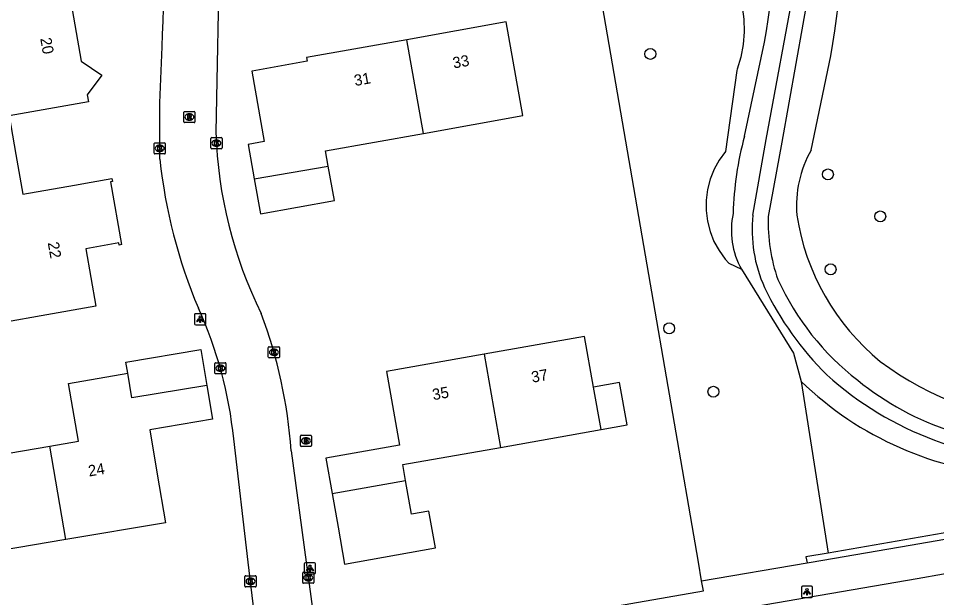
# Model space of a CAD drawing. Extents: x 162880 to 165536, y 384011 to 385179.
# Drawn here: x 164157.2 to 164239.5, y 384746.8 to 384798.8 of the extents above; entities that cross this region are included whole.
import ezdxf

# ---------------------------------------------------------------- set-up
doc = ezdxf.new("R2010")
doc.units = 0
for name, color, linetype in [('IMGEO_Boom', 7, 'Continuous'), ('IMGEO_Brandkraan', 7, 'Continuous'), ('IMGEO_Groenvoorziening', 7, 'Continuous'), ('IMGEO_Kolk', 7, 'Continuous'), ('IMGEO_Lichtpunt', 7, 'Continuous'), ('IMGEO_Pand', 7, 'Continuous'), ('IMGEO_Pand_nummerreeks', 7, 'Continuous'), ('IMGEO_Rijbaan_lokaal_gesloten', 7, 'Continuous'), ('IMGEO_Rijbaan_lokaal_open', 7, 'Continuous'), ('IMGEO_Rioolput', 7, 'Continuous'), ('IMGEO_Verkeerseiland_open', 7, 'Continuous'), ('IMGEO_Voetpad_gesloten', 7, 'Continuous'), ('IMGEO_Voetpad_open', 7, 'Continuous')]:
    doc.layers.add(name, color=color, linetype=linetype)

msp = doc.modelspace()

# ---------------------------------------------------------------- linework, layer by layer
at = {"layer": 'IMGEO_Boom'}
for centre in [(164213.836, 384795.567), (164229.761, 384784.762), (164234.45, 384781), (164229.999, 384776.255), (164215.522, 384770.966), (164219.489, 384765.282)]:
    msp.add_circle(centre, 0.489, dxfattribs=at)
at = {"layer": 'IMGEO_Brandkraan'}
for p, q in [((164182.455, 384760.455), (164182.455, 384761.307)), ((164182.53, 384761.381), (164183.382, 384761.381)), ((164182.943, 384761.161), (164182.968, 384761.161)), ((164183.456, 384761.307), (164183.456, 384760.455)), ((164183.382, 384760.381), (164182.53, 384760.381)), ((164182.966, 384760.601), (164182.941, 384760.601))]:
    msp.add_line(p, q, dxfattribs=at)
for points in [[(164182.455, 384760.455), (164182.455, 384761.307)], [(164182.53, 384761.381), (164183.382, 384761.381)], [(164182.803, 384761.081), (164182.803, 384760.681), (164183.016, 384760.681)], [(164183.034, 384761.081), (164182.803, 384761.081)], [(164182.982, 384761), (164182.928, 384761), (164182.928, 384760.924)], [(164182.928, 384760.924), (164182.981, 384760.924)], [(164182.99, 384760.848), (164182.928, 384760.848), (164182.928, 384760.767)], [(164182.928, 384760.767), (164182.99, 384760.767)], [(164183.456, 384761.307), (164183.456, 384760.455)], [(164183.382, 384760.381), (164182.53, 384760.381)]]:
    msp.add_lwpolyline(points, dxfattribs=at)
for centre, radius, start, end in [((164182.532, 384761.305), 0.0765, 91.55205, 178.44795), ((164182.532, 384761.305), 0.0765, 91.55205, 178.44795), ((164182.983, 384760.962), 0.0379, 267.82845, 90.93552), ((164182.991, 384760.807), 0.0404, 269.87594, 90.50774), ((164183.022, 384760.932), 0.251, 268.66757, 293.53466), ((164183.038, 384760.936), 0.145, 59.4692, 91.53667), ((164183.063, 384760.983), 0.0922, 285.51372, 58.15012), ((164183.068, 384760.791), 0.105, 301.31148, 78.98903), ((164183.38, 384761.305), 0.0765, 1.55205, 88.44795), ((164183.38, 384761.305), 0.0765, 1.55205, 88.44795), ((164182.532, 384760.457), 0.0765, 181.55205, 268.44795), ((164182.532, 384760.457), 0.0765, 181.55205, 268.44795), ((164183.38, 384760.457), 0.0765, 271.55205, 358.44795), ((164183.38, 384760.457), 0.0765, 271.55205, 358.44795)]:
    msp.add_arc(centre, radius, start, end, dxfattribs=at)
for centre, major_axis, ratio, start_param, end_param in [((164182.942, 384760.881), (-0.387, 0.002), 0.722429, 4.712389, 7.853982), ((164182.967, 384760.881), (-0.39, 0.002), 0.717154, 1.570796, 4.712389)]:
    msp.add_ellipse(centre, major_axis=major_axis, ratio=ratio, start_param=start_param, end_param=end_param, dxfattribs=at)
at = {"layer": 'IMGEO_Groenvoorziening'}
for points in [[(164218.437, 384748.328), (164218.152, 384750), (164213.554, 384776.661), (164204.374, 384829.872)], [(164216.013, 384829.53), (164217.172, 384828.665), (164220.881, 384808.555), (164222.067, 384799.799), (164222.218, 384798.672), (164222.249, 384797.535), (164222.16, 384796.402), (164221.952, 384795.284), (164221.628, 384794.194), (164221.583, 384794.069), (164220.567, 384786.824), (164220.005, 384786.055), (164219.545, 384785.221), (164219.193, 384784.337), (164218.954, 384783.415), (164218.834, 384782.47), (164218.833, 384781.518), (164218.952, 384780.573), (164219.188, 384779.651), (164219.539, 384778.765), (164219.998, 384777.931), (164220.558, 384777.161), (164220.876, 384776.801), (164222.004, 384776.257)], [(164222.278, 384788.187), (164224.058, 384796.614)], [(164228.266, 384786.943), (164230.009, 384795.381)], [(164222.004, 384776.257), (164226.666, 384768.749), (164227.358, 384766.211)], [(164227.358, 384766.211), (164229.768, 384750.824)]]:
    msp.add_lwpolyline(points, dxfattribs=at)
for centre, radius, start, end in [((164141.266, 384810.639), 90.045, 350.24407, 1.79508), ((164168.371, 384807.094), 56.665, 349.34213, 6.11599), ((164250.367, 384780.516), 29.118, 164.72477, 178.52152), ((164236.763, 384782.009), 9.826, 149.85725, 185.21427), ((164228.324, 384779.757), 7.225, 167.93773, 208.97837), ((164247.743, 384784.267), 21.003, 188.62707, 230.7582), ((164251.87, 384791.433), 29.194, 233.38374, 266.16035), ((164248.442, 384788.065), 30.367, 226.02744, 266.43697)]:
    msp.add_arc(centre, radius, start, end, dxfattribs=at)
at = {"layer": 'IMGEO_Kolk'}
for p, q in [((164174.427, 384787.142), (164174.427, 384787.994)), ((164174.502, 384788.068), (164175.354, 384788.068)), ((164174.915, 384787.848), (164174.94, 384787.848)), ((164175.428, 384787.994), (164175.428, 384787.142)), ((164169.339, 384786.675), (164169.339, 384787.527)), ((164169.414, 384787.601), (164170.266, 384787.601)), ((164169.827, 384787.381), (164169.852, 384787.381)), ((164170.34, 384787.527), (164170.34, 384786.675)), ((164175.354, 384787.068), (164174.502, 384787.068)), ((164174.938, 384787.288), (164174.913, 384787.288)), ((164170.266, 384786.601), (164169.414, 384786.601)), ((164169.85, 384786.821), (164169.825, 384786.821)), ((164179.582, 384768.393), (164179.582, 384769.245)), ((164179.657, 384769.319), (164180.509, 384769.319)), ((164180.07, 384769.099), (164180.095, 384769.099)), ((164180.583, 384769.245), (164180.583, 384768.393)), ((164180.509, 384768.319), (164179.657, 384768.319)), ((164180.093, 384768.539), (164180.068, 384768.539)), ((164174.779, 384766.962), (164174.779, 384767.814)), ((164174.854, 384767.888), (164175.706, 384767.888)), ((164175.267, 384767.668), (164175.292, 384767.668)), ((164175.78, 384767.814), (164175.78, 384766.962)), ((164175.706, 384766.888), (164174.854, 384766.888)), ((164175.29, 384767.108), (164175.265, 384767.108)), ((164177.487, 384747.863), (164177.487, 384748.715)), ((164177.562, 384748.789), (164178.414, 384748.789)), ((164177.975, 384748.569), (164178, 384748.569)), ((164178.488, 384748.715), (164178.488, 384747.863)), ((164182.667, 384748.191), (164182.667, 384749.043)), ((164182.742, 384749.117), (164183.594, 384749.117)), ((164183.178, 384748.337), (164183.153, 384748.337)), ((164183.155, 384748.897), (164183.18, 384748.897)), ((164183.668, 384749.043), (164183.668, 384748.191)), ((164178.414, 384747.789), (164177.562, 384747.789)), ((164177.998, 384748.009), (164177.973, 384748.009)), ((164183.594, 384748.117), (164182.742, 384748.117))]:
    msp.add_line(p, q, dxfattribs=at)
for points in [[(164174.427, 384787.142), (164174.427, 384787.994)], [(164174.502, 384788.068), (164175.354, 384788.068)], [(164175.428, 384787.994), (164175.428, 384787.142)], [(164169.339, 384786.675), (164169.339, 384787.527)], [(164169.414, 384787.601), (164170.266, 384787.601)], [(164169.66, 384787.301), (164169.783, 384787.301), (164169.783, 384787.15), (164169.913, 384787.301), (164170.077, 384787.301), (164169.931, 384787.15), (164170.084, 384786.901), (164169.932, 384786.901), (164169.847, 384787.065), (164169.783, 384786.998), (164169.783, 384786.901), (164169.66, 384786.901), (164169.66, 384787.301)], [(164170.34, 384787.527), (164170.34, 384786.675)], [(164175.354, 384787.068), (164174.502, 384787.068)], [(164174.748, 384787.768), (164174.871, 384787.768), (164174.871, 384787.617), (164175.001, 384787.768), (164175.165, 384787.768), (164175.019, 384787.617), (164175.172, 384787.368), (164175.02, 384787.368), (164174.935, 384787.532), (164174.871, 384787.465), (164174.871, 384787.368), (164174.748, 384787.368), (164174.748, 384787.768)], [(164170.266, 384786.601), (164169.414, 384786.601)], [(164179.582, 384768.393), (164179.582, 384769.245)], [(164179.657, 384769.319), (164180.509, 384769.319)], [(164179.903, 384769.019), (164180.026, 384769.019), (164180.026, 384768.868), (164180.156, 384769.019), (164180.32, 384769.019), (164180.174, 384768.868), (164180.327, 384768.619), (164180.175, 384768.619), (164180.09, 384768.783), (164180.026, 384768.716), (164180.026, 384768.619), (164179.903, 384768.619), (164179.903, 384769.019)], [(164180.583, 384769.245), (164180.583, 384768.393)], [(164180.509, 384768.319), (164179.657, 384768.319)], [(164174.779, 384766.962), (164174.779, 384767.814)], [(164174.854, 384767.888), (164175.706, 384767.888)], [(164175.1, 384767.588), (164175.223, 384767.588), (164175.223, 384767.437), (164175.353, 384767.588), (164175.517, 384767.588), (164175.371, 384767.437), (164175.524, 384767.188), (164175.372, 384767.188), (164175.287, 384767.352), (164175.223, 384767.285), (164175.223, 384767.188), (164175.1, 384767.188), (164175.1, 384767.588)], [(164175.78, 384767.814), (164175.78, 384766.962)], [(164175.706, 384766.888), (164174.854, 384766.888)], [(164177.487, 384747.863), (164177.487, 384748.715)], [(164177.562, 384748.789), (164178.414, 384748.789)], [(164177.808, 384748.489), (164177.931, 384748.489), (164177.931, 384748.338), (164178.061, 384748.489), (164178.225, 384748.489), (164178.079, 384748.338), (164178.232, 384748.089), (164178.08, 384748.089), (164177.995, 384748.253), (164177.931, 384748.186), (164177.931, 384748.089), (164177.808, 384748.089), (164177.808, 384748.489)], [(164178.488, 384748.715), (164178.488, 384747.863)], [(164182.667, 384748.191), (164182.667, 384749.043)], [(164182.742, 384749.117), (164183.594, 384749.117)], [(164182.988, 384748.817), (164183.111, 384748.817), (164183.111, 384748.666), (164183.241, 384748.817), (164183.405, 384748.817), (164183.259, 384748.666), (164183.412, 384748.417), (164183.26, 384748.417), (164183.175, 384748.581), (164183.111, 384748.514), (164183.111, 384748.417), (164182.988, 384748.417), (164182.988, 384748.817)], [(164183.668, 384749.043), (164183.668, 384748.191)], [(164178.414, 384747.789), (164177.562, 384747.789)], [(164183.594, 384748.117), (164182.742, 384748.117)]]:
    msp.add_lwpolyline(points, dxfattribs=at)
for centre, start, end in [((164174.504, 384787.992), 91.55205, 178.44795), ((164174.504, 384787.992), 91.55205, 178.44795), ((164175.352, 384787.992), 1.55205, 88.44795), ((164175.352, 384787.992), 1.55205, 88.44795), ((164169.416, 384787.525), 91.55205, 178.44795), ((164169.416, 384787.525), 91.55205, 178.44795), ((164170.264, 384787.525), 1.55205, 88.44795), ((164170.264, 384787.525), 1.55205, 88.44795), ((164174.504, 384787.144), 181.55205, 268.44795), ((164174.504, 384787.144), 181.55205, 268.44795), ((164175.352, 384787.144), 271.55205, 358.44795), ((164175.352, 384787.144), 271.55205, 358.44795), ((164169.416, 384786.677), 181.55205, 268.44795), ((164169.416, 384786.677), 181.55205, 268.44795), ((164170.264, 384786.677), 271.55205, 358.44795), ((164170.264, 384786.677), 271.55205, 358.44795), ((164179.659, 384769.243), 91.55205, 178.44795), ((164179.659, 384769.243), 91.55205, 178.44795), ((164180.507, 384769.243), 1.55205, 88.44795), ((164180.507, 384769.243), 1.55205, 88.44795), ((164179.659, 384768.395), 181.55205, 268.44795), ((164179.659, 384768.395), 181.55205, 268.44795), ((164180.507, 384768.395), 271.55205, 358.44795), ((164180.507, 384768.395), 271.55205, 358.44795), ((164174.856, 384767.812), 91.55205, 178.44795), ((164174.856, 384767.812), 91.55205, 178.44795), ((164175.704, 384767.812), 1.55205, 88.44795), ((164175.704, 384767.812), 1.55205, 88.44795), ((164174.856, 384766.964), 181.55205, 268.44795), ((164174.856, 384766.964), 181.55205, 268.44795), ((164175.704, 384766.964), 271.55205, 358.44795), ((164175.704, 384766.964), 271.55205, 358.44795), ((164177.564, 384748.713), 91.55205, 178.44795), ((164177.564, 384748.713), 91.55205, 178.44795), ((164178.412, 384748.713), 1.55205, 88.44795), ((164178.412, 384748.713), 1.55205, 88.44795), ((164182.744, 384749.041), 91.55205, 178.44795), ((164182.744, 384749.041), 91.55205, 178.44795), ((164183.592, 384749.041), 1.55205, 88.44795), ((164183.592, 384749.041), 1.55205, 88.44795), ((164177.564, 384747.865), 181.55205, 268.44795), ((164177.564, 384747.865), 181.55205, 268.44795), ((164178.412, 384747.865), 271.55205, 358.44795), ((164178.412, 384747.865), 271.55205, 358.44795), ((164182.744, 384748.193), 181.55205, 268.44795), ((164182.744, 384748.193), 181.55205, 268.44795), ((164183.592, 384748.193), 271.55205, 358.44795), ((164183.592, 384748.193), 271.55205, 358.44795)]:
    msp.add_arc(centre, 0.0765, start, end, dxfattribs=at)
for centre, major_axis, ratio, start_param, end_param in [((164174.914, 384787.568), (-0.387, 0.002), 0.722429, 4.712389, 7.853982), ((164174.939, 384787.568), (-0.39, 0.002), 0.717154, 1.570796, 4.712389), ((164169.826, 384787.101), (-0.387, 0.002), 0.722429, 4.712389, 7.853982), ((164169.851, 384787.101), (-0.39, 0.002), 0.717154, 1.570796, 4.712389), ((164180.069, 384768.819), (-0.387, 0.002), 0.722429, 4.712389, 7.853982), ((164180.094, 384768.819), (-0.39, 0.002), 0.717154, 1.570796, 4.712389), ((164175.266, 384767.388), (-0.387, 0.002), 0.722429, 4.712389, 7.853982), ((164175.291, 384767.388), (-0.39, 0.002), 0.717154, 1.570796, 4.712389), ((164177.974, 384748.289), (-0.387, 0.002), 0.722429, 4.712389, 7.853982), ((164177.999, 384748.289), (-0.39, 0.002), 0.717154, 1.570796, 4.712389), ((164183.154, 384748.617), (-0.387, 0.002), 0.722429, 4.712389, 7.853982), ((164183.179, 384748.617), (-0.39, 0.002), 0.717154, 1.570796, 4.712389)]:
    msp.add_ellipse(centre, major_axis=major_axis, ratio=ratio, start_param=start_param, end_param=end_param, dxfattribs=at)
at = {"layer": 'IMGEO_Lichtpunt'}
for p, q in [((164172.973, 384772.186), (164172.973, 384771.379)), ((164172.973, 384772.186), (164172.973, 384771.379)), ((164173.875, 384772.281), (164173.067, 384772.281)), ((164173.875, 384772.281), (164173.067, 384772.281)), ((164173.969, 384771.379), (164173.969, 384772.186)), ((164173.969, 384771.379), (164173.969, 384772.186)), ((164173.067, 384771.285), (164173.875, 384771.285)), ((164173.067, 384771.285), (164173.875, 384771.285)), ((164182.809, 384749.855), (164182.809, 384749.048)), ((164182.809, 384749.855), (164182.809, 384749.048)), ((164183.711, 384749.95), (164182.903, 384749.95)), ((164183.711, 384749.95), (164182.903, 384749.95)), ((164183.805, 384749.048), (164183.805, 384749.855)), ((164183.805, 384749.048), (164183.805, 384749.855)), ((164182.903, 384748.954), (164183.711, 384748.954)), ((164182.903, 384748.954), (164183.711, 384748.954)), ((164227.377, 384747.751), (164227.377, 384746.944)), ((164227.377, 384747.751), (164227.377, 384746.944)), ((164228.279, 384747.846), (164227.471, 384747.846)), ((164228.279, 384747.846), (164227.471, 384747.846)), ((164228.373, 384746.944), (164228.373, 384747.751)), ((164228.373, 384746.944), (164228.373, 384747.751)), ((164227.471, 384746.85), (164228.279, 384746.85)), ((164227.471, 384746.85), (164228.279, 384746.85))]:
    msp.add_line(p, q, dxfattribs=at)
for points in [[(164173.347, 384771.85), (164173.386, 384771.822), (164173.198, 384771.56), (164173.16, 384771.587), (164173.347, 384771.85)], [(164173.449, 384771.802), (164173.496, 384771.802), (164173.496, 384771.48), (164173.449, 384771.48), (164173.449, 384771.802)], [(164173.559, 384771.822), (164173.597, 384771.849), (164173.784, 384771.587), (164173.745, 384771.559), (164173.559, 384771.822)], [(164183.183, 384749.519), (164183.222, 384749.491), (164183.034, 384749.229), (164182.996, 384749.256), (164183.183, 384749.519)], [(164183.285, 384749.471), (164183.332, 384749.471), (164183.332, 384749.149), (164183.285, 384749.149), (164183.285, 384749.471)], [(164183.395, 384749.491), (164183.433, 384749.518), (164183.62, 384749.256), (164183.581, 384749.228), (164183.395, 384749.491)], [(164227.751, 384747.415), (164227.79, 384747.387), (164227.602, 384747.125), (164227.564, 384747.152), (164227.751, 384747.415)], [(164227.853, 384747.367), (164227.9, 384747.367), (164227.9, 384747.045), (164227.853, 384747.045), (164227.853, 384747.367)], [(164227.963, 384747.387), (164228.001, 384747.414), (164228.188, 384747.152), (164228.149, 384747.124), (164227.963, 384747.387)]]:
    msp.add_lwpolyline(points, dxfattribs=at)
for centre in [(164173.472, 384771.984), (164183.308, 384749.653), (164227.876, 384747.549)]:
    msp.add_circle(centre, 0.0994, dxfattribs=at)
for centre, start, end in [((164173.067, 384772.186), 90, 180), ((164173.067, 384772.186), 90, 180), ((164173.875, 384772.186), 0, 90), ((164173.875, 384772.186), 0, 90), ((164173.067, 384771.379), 180, 270), ((164173.067, 384771.379), 180, 270), ((164173.875, 384771.379), 270, 0), ((164173.875, 384771.379), 270, 360), ((164182.903, 384749.855), 90, 180), ((164182.903, 384749.855), 90, 180), ((164183.711, 384749.855), 0, 90), ((164183.711, 384749.855), 0, 90), ((164182.903, 384749.048), 180, 270), ((164182.903, 384749.048), 180, 270), ((164183.711, 384749.048), 270, 0), ((164183.711, 384749.048), 270, 360), ((164227.471, 384747.751), 90, 180), ((164227.471, 384747.751), 90, 180), ((164228.279, 384747.751), 0, 90), ((164228.279, 384747.751), 0, 90), ((164227.471, 384746.944), 180, 270), ((164227.471, 384746.944), 180, 270), ((164228.279, 384746.944), 270, 0), ((164228.279, 384746.944), 270, 360)]:
    msp.add_arc(centre, 0.0946, start, end, dxfattribs=at)
at = {"layer": 'IMGEO_Pand'}
for points in [[(164150.568, 384785.436), (164149.896, 384789.259), (164155.588, 384790.259), (164153.744, 384800.772), (164156.618, 384801.277), (164161.542, 384802.142), (164162.814, 384794.906), (164164.648, 384793.664), (164163.343, 384791.9), (164163.455, 384791.26), (164162.455, 384791.084), (164156.348, 384790.011), (164156.955, 384786.556)], [(164193.493, 384788.44), (164202.412, 384790.03), (164200.915, 384798.426), (164192.008, 384796.838)], [(164192.008, 384796.838), (164183.018, 384795.235), (164183.078, 384794.9), (164178.126, 384794.018), (164178.09, 384794.011), (164179.213, 384787.715), (164177.767, 384787.457), (164178.319, 384784.36)], [(164193.493, 384788.44), (164192.008, 384796.838)], [(164184.95, 384785.513), (164184.707, 384786.873), (164193.493, 384788.44)], [(164156.955, 384786.556), (164157.581, 384782.998), (164162.217, 384783.813), (164163.688, 384784.072), (164165.559, 384784.401), (164165.607, 384784.122), (164165.439, 384784.092), (164166.427, 384778.468), (164166.2, 384778.428), (164166.165, 384778.624), (164163.22, 384778.106), (164164.125, 384772.954), (164159.201, 384772.089), (164156.199, 384771.561), (164154.342, 384782.122), (164151.246, 384781.578), (164142.836, 384779.094), (164142.656, 384780.117), (164138.885, 384779.199)], [(164178.319, 384784.36), (164178.875, 384781.24), (164185.501, 384782.421), (164184.95, 384785.513)], [(164178.319, 384784.36), (164184.95, 384785.513)], [(164208.751, 384765.689), (164207.944, 384770.248), (164198.942, 384768.656)], [(164166.974, 384766.935), (164166.807, 384767.921), (164173.521, 384769.061), (164174.067, 384765.84)], [(164198.942, 384768.656), (164190.178, 384767.107), (164191.346, 384760.5), (164184.742, 384759.333), (164185.304, 384756.157)], [(164198.942, 384768.656), (164200.393, 384760.299)], [(164159.985, 384760.407), (164162.549, 384760.842), (164161.653, 384766.013), (164166.974, 384766.935)], [(164174.067, 384765.84), (164167.347, 384764.741), (164166.974, 384766.935)], [(164174.067, 384765.84), (164174.58, 384762.82), (164168.944, 384761.863), (164169.616, 384757.905), (164170.356, 384753.546), (164161.436, 384752.032)], [(164209.422, 384761.895), (164211.753, 384762.307), (164211.082, 384766.101), (164208.751, 384765.689)], [(164209.422, 384761.895), (164208.751, 384765.689)], [(164200.393, 384760.299), (164209.422, 384761.895)], [(164161.436, 384752.032), (164152.612, 384750.534), (164151.19, 384758.915), (164159.985, 384760.407)], [(164161.436, 384752.032), (164159.985, 384760.407)], [(164191.895, 384757.328), (164191.643, 384758.752), (164200.393, 384760.299)], [(164185.304, 384756.157), (164185.837, 384753.141), (164186.42, 384749.842), (164194.567, 384751.282), (164193.984, 384754.582), (164192.429, 384754.307), (164191.895, 384757.328)], [(164185.304, 384756.157), (164191.895, 384757.328)]]:
    msp.add_lwpolyline(points, dxfattribs=at)
at = {"layer": 'IMGEO_Rijbaan_lokaal_gesloten'}
msp.add_lwpolyline([(164266.209, 384753.43), (164257.378, 384751.922), (164246.314, 384750), (164240.108, 384748.922), (164237.753, 384748.5), (164184.34, 384739.338)], dxfattribs=at)
at = {"layer": 'IMGEO_Rijbaan_lokaal_open'}
for points in [[(164175.207, 384805.438), (164174.889, 384788.549)], [(164169.858, 384786.139), (164169.846, 384791.174), (164170.048, 384796.204)], [(164178.898, 384740.524), (164177.781, 384750), (164176.479, 384761.049)], [(164181.636, 384759.996), (164182.983, 384750), (164184.139, 384741.423)]]:
    msp.add_lwpolyline(points, dxfattribs=at)
for centre, radius, start, end in [((164039.69, 384802.761), 130.523, 357.12024, 5.15939), ((164213.902, 384789.658), 39.029, 181.62778, 206.41484), ((164215.805, 384790.891), 46.192, 185.9045, 203.07295), ((164139.138, 384757.26), 37.532, 5.79382, 24.43871), ((164137.242, 384756.737), 44.513, 4.1989, 20.45788)]:
    msp.add_arc(centre, radius, start, end, dxfattribs=at)
at = {"layer": 'IMGEO_Rioolput'}
for p, q in [((164172, 384789.484), (164172, 384790.336)), ((164172.075, 384790.41), (164172.927, 384790.41)), ((164173.001, 384790.336), (164173.001, 384789.484)), ((164172.511, 384789.63), (164172.486, 384789.63)), ((164172.488, 384790.19), (164172.513, 384790.19)), ((164172.927, 384789.41), (164172.075, 384789.41))]:
    msp.add_line(p, q, dxfattribs=at)
for points in [[(164172, 384789.484), (164172, 384790.336)], [(164172.075, 384790.41), (164172.927, 384790.41)], [(164173.001, 384790.336), (164173.001, 384789.484)], [(164172.589, 384790.108), (164172.337, 384790.11), (164172.337, 384789.71)], [(164172.337, 384789.71), (164172.461, 384789.71), (164172.461, 384789.872), (164172.472, 384789.872)], [(164172.515, 384790.029), (164172.461, 384790.029), (164172.461, 384789.948)], [(164172.461, 384789.948), (164172.513, 384789.948)], [(164172.519, 384789.843), (164172.59, 384789.71), (164172.73, 384789.71), (164172.665, 384789.836)], [(164172.927, 384789.41), (164172.075, 384789.41)]]:
    msp.add_lwpolyline(points, dxfattribs=at)
for centre, radius, start, end in [((164172.077, 384790.334), 0.0765, 91.55205, 178.44795), ((164172.077, 384790.334), 0.0765, 91.55205, 178.44795), ((164172.925, 384790.334), 0.0765, 1.55205, 88.44795), ((164172.925, 384790.334), 0.0765, 1.55205, 88.44795), ((164172.077, 384789.486), 0.0765, 181.55205, 268.44795), ((164172.077, 384789.486), 0.0765, 181.55205, 268.44795), ((164172.471, 384789.819), 0.0533, 26.02933, 88.69889), ((164172.497, 384790.137), 0.19, 274.7715, 282.96867), ((164172.521, 384789.933), 0.0964, 77.00612, 93.18647), ((164172.535, 384789.99), 0.0378, 276.66336, 79.67722), ((164172.588, 384789.998), 0.109, 350.36119, 89.41601), ((164172.586, 384789.998), 0.112, 277.58423, 350.98172), ((164172.57, 384789.783), 0.108, 29.51342, 73.79051), ((164172.925, 384789.486), 0.0765, 271.55205, 358.44795), ((164172.925, 384789.486), 0.0765, 271.55205, 358.44795)]:
    msp.add_arc(centre, radius, start, end, dxfattribs=at)
for centre, major_axis, ratio, start_param, end_param in [((164172.487, 384789.91), (-0.387, 0.002), 0.722429, 4.712389, 7.853982), ((164172.512, 384789.91), (-0.39, 0.002), 0.717154, 1.570796, 4.712389)]:
    msp.add_ellipse(centre, major_axis=major_axis, ratio=ratio, start_param=start_param, end_param=end_param, dxfattribs=at)
at = {"layer": 'IMGEO_Verkeerseiland_open'}
for points in [[(164264.235, 384756.224), (164264.138, 384756.787), (164229.768, 384750.824)], [(164229.768, 384750.824), (164227.788, 384750.48), (164227.888, 384749.935)]]:
    msp.add_lwpolyline(points, dxfattribs=at)
at = {"layer": 'IMGEO_Voetpad_gesloten'}
for points in [[(164223.025, 384781.117), (164224.229, 384787.908), (164226.816, 384801.953)], [(164228.144, 384801.779), (164225.626, 384787.668), (164224.405, 384780.991)]]:
    msp.add_lwpolyline(points, dxfattribs=at)
for centre, radius, start, end in [((164235.529, 384779.813), 12.572, 174.04628, 204.32176), ((164239.7, 384780.446), 15.305, 177.96029, 199.50919), ((164247.036, 384785.26), 23.918, 204.51595, 232.34788), ((164249.258, 384786.679), 27.917, 205.55869, 225.41704), ((164249.617, 384788.85), 29.742, 227.86, 271.5694), ((164248.877, 384786.472), 26.012, 230.76751, 273.31482)]:
    msp.add_arc(centre, radius, start, end, dxfattribs=at)
at = {"layer": 'IMGEO_Voetpad_open'}
for points in [[(164227.888, 384749.935), (164228.264, 384750), (164237.146, 384751.537), (164264.235, 384756.224)], [(164218.437, 384748.328), (164227.888, 384749.935)], [(164184.139, 384741.423), (164218.594, 384747.449), (164218.437, 384748.328)]]:
    msp.add_lwpolyline(points, dxfattribs=at)

# ---------------------------------------------------------------- texts
at = {"layer": 'IMGEO_Pand_nummerreeks'}
for s, rotation, p in [('20', 279.97003, (164159.125, 384796.944)), ('33', 10.10949, (164196.203, 384794.254)), ('31', 10.10698, (164187.365, 384792.679)), ('22', 279.96353, (164159.797, 384778.633)), ('37', 10.02676, (164203.259, 384766.09)), ('35', 10.02619, (164194.376, 384764.519)), ('24', 9.63053, (164163.512, 384757.679))]:
    msp.add_text(s, height=1, rotation=rotation, dxfattribs=at).set_placement(p)

doc.saveas('drawing.dxf')
